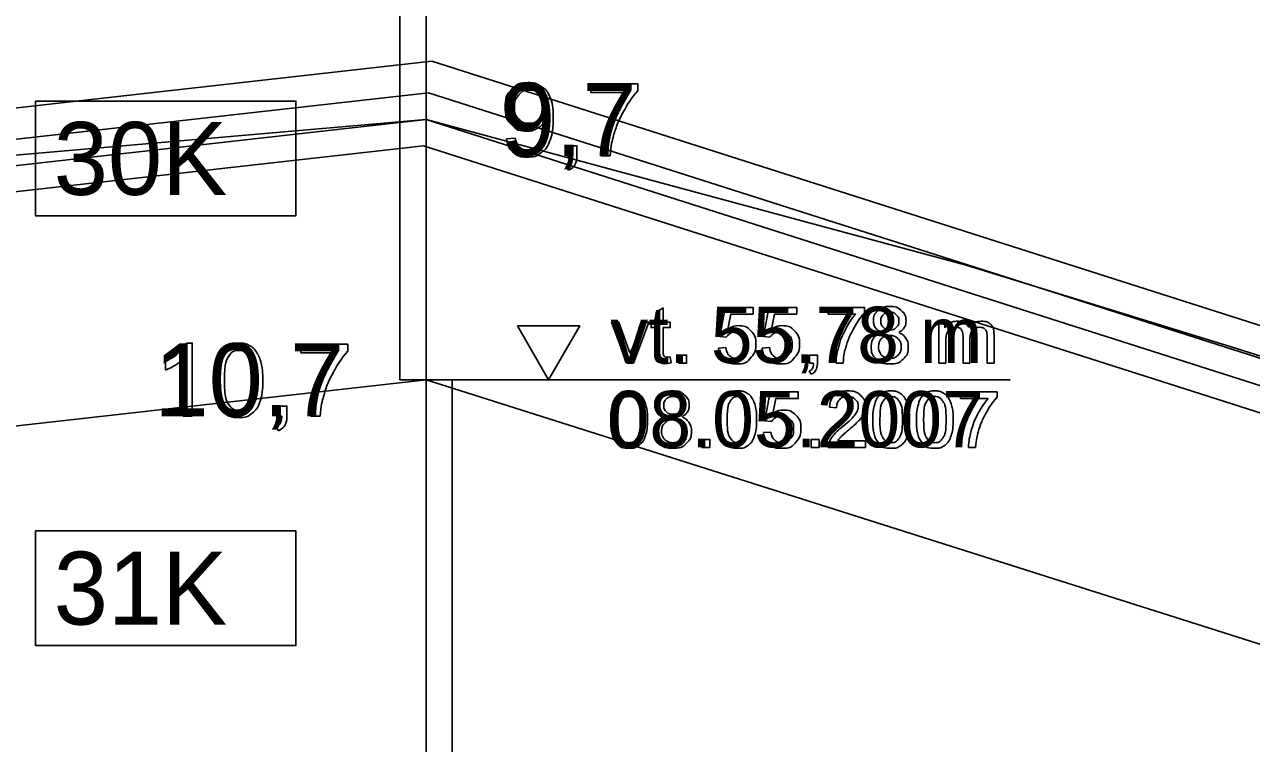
# Model space of a CAD drawing. Extents: x 532503 to 539665, y 6557663 to 6561526.
# Drawn here: x 537565.3 to 537659.6, y 6559713.7 to 6559768.9 of the extents above; entities that cross this region are included whole.
import ezdxf

# ---------------------------------------------------------------- set-up
doc = ezdxf.new("R2010")
doc.units = 0
for name, color, linetype in [('Default', 7, 'Continuous'), ('GEOLPUNKT', 7, 'Continuous'), ('illumineerimisjooned', 7, 'Continuous'), ('PIIR', 7, 'Continuous'), ('Plokid', 7, 'Continuous'), ('Proovid', 7, 'Continuous'), ('Veetase', 7, 'Continuous'), ('VORMISTUS', 7, 'Continuous')]:
    doc.layers.add(name, color=color, linetype=linetype)

msp = doc.modelspace()

# ---------------------------------------------------------------- linework, layer by layer
at = {"layer": 'Default'}
msp.add_lwpolyline([(537470.797, 6559750.719), (537596.151, 6559761.605), (537596.151, 6559761.605), (537637.632, 6559750.405), (537658.003, 6559744.137), (537701.616, 6559730.405), (537705.428, 6559729.019), (537718.889, 6559723.97), (537747.422, 6559713.342), (537755.237, 6559710.405), (537786.086, 6559697.322), (537802.067, 6559690.405), (537824.659, 6559679.517), (537844.13, 6559670.405), (537875.247, 6559654.005), (537897.465, 6559668.251)], dxfattribs=at)
at = {"layer": 'GEOLPUNKT'}
msp.add_line((537596.151, 6559955.605), (537596.151, 6559687.605), dxfattribs=at)
at = {"layer": 'illumineerimisjooned'}
msp.add_lwpolyline([(537335.001, 6559734.244), (537596.352, 6559763.64), (537748.15, 6559715.209), (537873.247, 6559657.138)], dxfattribs=at)
at = {"layer": 'PIIR'}
msp.add_lwpolyline([(537333.001, 6559732.006), (537596.151, 6559761.605), (537747.422, 6559713.342), (537875.247, 6559654.005)], dxfattribs=at)
at = {"layer": 'Plokid'}
for points in [[(537337.401, 6559736.929), (537596.594, 6559766.082), (537749.023, 6559717.45), (537870.847, 6559660.898)], [(537337.401, 6559730.488), (537595.95, 6559759.57), (537746.694, 6559711.475), (537873.247, 6559652.728)]]:
    msp.add_lwpolyline(points, dxfattribs=at)
at = {"layer": 'Proovid'}
for points in [[(537596.151, 6559775.605), (537594.151, 6559775.605), (537594.151, 6559741.605), (537596.151, 6559741.605)], [(537566.151, 6559763.005), (537586.151, 6559763.005), (537586.151, 6559754.205), (537566.151, 6559754.205)], [(537596.151, 6559741.605), (537598.151, 6559741.605), (537598.151, 6559709.605), (537596.151, 6559709.605)], [(537566.151, 6559730.005), (537586.151, 6559730.005), (537586.151, 6559721.205), (537566.151, 6559721.205)]]:
    msp.add_lwpolyline(points, close=True, dxfattribs=at)
for points in [[(537608.804, 6559763.671), (537608.804, 6559764.332), (537612.428, 6559764.332), (537612.428, 6559763.797)], [(537611.544, 6559763.671), (537608.804, 6559763.671)], [(537602.337, 6559760.103), (537602.999, 6559760.162)], [(537606.956, 6559758.805), (537606.956, 6559759.586), (537607.737, 6559759.586), (537607.737, 6559758.805)], [(537607.344, 6559758.805), (537606.956, 6559758.805)], [(537610.293, 6559758.805), (537609.585, 6559758.805)], [(537607.101, 6559757.695), (537606.909, 6559757.99)], [(537577.753, 6559744.426), (537578.196, 6559744.426), (537578.196, 6559738.805)], [(537586.528, 6559743.671), (537586.528, 6559744.332), (537590.151, 6559744.332), (537590.151, 6559743.797)], [(537576.134, 6559742.357), (537576.134, 6559743.021)], [(537578.196, 6559738.805), (537577.509, 6559738.805), (537577.509, 6559743.185)], [(537589.268, 6559743.671), (537586.528, 6559743.671)], [(537584.679, 6559738.805), (537584.679, 6559739.586), (537585.461, 6559739.586), (537585.461, 6559738.805)], [(537585.068, 6559738.805), (537584.679, 6559738.805)], [(537588.017, 6559738.805), (537587.309, 6559738.805)], [(537584.825, 6559737.695), (537584.633, 6559737.99)]]:
    msp.add_lwpolyline(points, dxfattribs=at)
for points in [[(537602.999, 6559760.162), (537603.083, 6559759.695), (537603.319, 6559759.485), (537603.556, 6559759.275), (537603.926, 6559759.275), (537604.243, 6559759.275), (537604.482, 6559759.42), (537604.722, 6559759.565), (537604.873, 6559759.808), (537605.025, 6559760.051), (537605.128, 6559760.463), (537605.231, 6559760.876), (537605.231, 6559761.304), (537605.231, 6559761.35), (537605.227, 6559761.442), (537605.021, 6559761.113), (537604.664, 6559760.909), (537604.307, 6559760.704), (537603.891, 6559760.704), (537603.197, 6559760.704), (537602.716, 6559761.208), (537602.235, 6559761.712), (537602.235, 6559762.537), (537602.235, 6559763.388), (537602.737, 6559763.907), (537603.239, 6559764.426), (537603.994, 6559764.426), (537604.54, 6559764.426), (537604.992, 6559764.132), (537605.445, 6559763.838), (537605.679, 6559763.294), (537605.914, 6559762.75), (537605.914, 6559761.72), (537605.914, 6559760.647), (537605.681, 6559760.011), (537605.448, 6559759.375), (537604.988, 6559759.043), (537604.529, 6559758.711), (537603.91, 6559758.711), (537603.253, 6559758.711), (537602.837, 6559759.076), (537602.421, 6559759.441), (537602.337, 6559760.103)], [(537605.15, 6559762.571), (537605.15, 6559763.163), (537604.837, 6559763.511), (537604.523, 6559763.859), (537604.079, 6559763.859), (537603.62, 6559763.859), (537603.282, 6559763.484), (537602.943, 6559763.11), (537602.943, 6559762.514), (537602.943, 6559761.979), (537603.264, 6559761.645), (537603.585, 6559761.31), (537604.06, 6559761.31), (537604.537, 6559761.31), (537604.843, 6559761.645), (537605.15, 6559761.979), (537605.15, 6559762.571)], [(537612.428, 6559763.797), (537611.893, 6559763.228), (537611.368, 6559762.284), (537610.843, 6559761.341), (537610.557, 6559760.344), (537610.351, 6559759.641), (537610.293, 6559758.805)], [(537609.585, 6559758.805), (537609.596, 6559759.466), (537609.845, 6559760.401), (537610.093, 6559761.337), (537610.557, 6559762.206), (537611.021, 6559763.075), (537611.544, 6559763.671)], [(537606.909, 6559757.99), (537607.127, 6559758.085), (537607.23, 6559758.271), (537607.333, 6559758.457), (537607.344, 6559758.805)], [(537607.737, 6559758.805), (537607.737, 6559758.373), (537607.584, 6559758.107), (537607.432, 6559757.841), (537607.101, 6559757.695)], [(537576.134, 6559743.021), (537576.711, 6559743.292), (537577.142, 6559743.678), (537577.574, 6559744.064), (537577.753, 6559744.426)], [(537579.959, 6559741.567), (537579.959, 6559742.559), (537580.163, 6559743.166), (537580.367, 6559743.772), (537580.77, 6559744.099), (537581.173, 6559744.426), (537581.783, 6559744.426), (537582.234, 6559744.426), (537582.575, 6559744.245), (537582.916, 6559744.064), (537583.136, 6559743.722), (537583.356, 6559743.38), (537583.482, 6559742.89), (537583.608, 6559742.399), (537583.608, 6559741.567), (537583.608, 6559740.582), (537583.406, 6559739.976), (537583.204, 6559739.369), (537582.801, 6559739.04), (537582.398, 6559738.711), (537581.783, 6559738.711), (537580.974, 6559738.711), (537580.512, 6559739.289), (537579.959, 6559739.99), (537579.959, 6559741.567)], [(537577.509, 6559743.185), (537577.261, 6559742.948), (537576.858, 6559742.712), (537576.455, 6559742.475), (537576.134, 6559742.357)], [(537580.667, 6559741.567), (537580.667, 6559740.185), (537580.989, 6559739.73), (537581.311, 6559739.275), (537581.783, 6559739.275), (537582.256, 6559739.275), (537582.578, 6559739.732), (537582.9, 6559740.189), (537582.9, 6559741.567), (537582.9, 6559742.949), (537582.578, 6559743.404), (537582.257, 6559743.859), (537581.776, 6559743.859), (537581.303, 6559743.859), (537581.02, 6559743.458), (537580.667, 6559742.946), (537580.667, 6559741.567)], [(537587.309, 6559738.805), (537587.32, 6559739.466), (537587.568, 6559740.401), (537587.817, 6559741.337), (537588.281, 6559742.206), (537588.745, 6559743.075), (537589.268, 6559743.671)], [(537590.151, 6559743.797), (537589.617, 6559743.228), (537589.092, 6559742.284), (537588.567, 6559741.341), (537588.281, 6559740.344), (537588.075, 6559739.641), (537588.017, 6559738.805)], [(537584.633, 6559737.99), (537584.85, 6559738.085), (537584.953, 6559738.271), (537585.057, 6559738.457), (537585.068, 6559738.805)], [(537585.461, 6559738.805), (537585.461, 6559738.373), (537585.308, 6559738.107), (537585.156, 6559737.841), (537584.825, 6559737.695)]]:
    msp.add_open_spline(points, degree=3, dxfattribs=at)
at = {"layer": 'Veetase'}
msp.add_lwpolyline([(537897.465, 6559630.11), (537875.247, 6559634.005), (537737.03, 6559696.96), (537596.151, 6559741.605), (537333.001, 6559712.005), (537303.908, 6559709.887)], dxfattribs=at)
at = {"layer": 'VORMISTUS'}
msp.add_line((537596.151, 6559741.605), (537641.024, 6559741.605), dxfattribs=at)
for points in [[(537613.835, 6559743.812), (537613.835, 6559745.616), (537613.443, 6559745.616), (537613.443, 6559746.027), (537613.835, 6559746.027), (537613.835, 6559746.802), (537614.365, 6559747.121), (537614.365, 6559746.027), (537614.895, 6559746.027), (537614.895, 6559745.616), (537614.365, 6559745.616), (537614.365, 6559743.781)], [(537619.212, 6559744.875), (537618.715, 6559744.941), (537619.133, 6559747.16), (537621.28, 6559747.16), (537621.28, 6559746.653), (537619.557, 6559746.653), (537619.324, 6559745.493)], [(537622.567, 6559744.875), (537622.07, 6559744.941), (537622.488, 6559747.16), (537624.635, 6559747.16), (537624.635, 6559746.653), (537622.912, 6559746.653), (537622.679, 6559745.493)], [(537627.042, 6559746.65), (537627.042, 6559747.16), (537629.837, 6559747.16), (537629.837, 6559746.747)], [(537611.583, 6559742.896), (537610.397, 6559746.027), (537610.957, 6559746.027), (537611.628, 6559744.152)], [(537612.025, 6559744.117), (537612.72, 6559746.027), (537613.265, 6559746.027), (537612.081, 6559742.896), (537611.583, 6559742.896)], [(537629.156, 6559746.65), (537627.042, 6559746.65)], [(537635.54, 6559742.896), (537635.54, 6559746.027), (537636.014, 6559746.027), (537636.014, 6559745.585)], [(537637.93, 6559744.714), (537637.93, 6559742.896), (537637.4, 6559742.896), (537637.4, 6559744.929)], [(537639.784, 6559745.044), (537639.784, 6559742.896), (537639.254, 6559742.896), (537639.254, 6559744.867)], [(537618.619, 6559744.029), (537619.176, 6559744.075)], [(537621.974, 6559744.029), (537622.531, 6559744.075)], [(537636.07, 6559744.519), (537636.07, 6559742.896), (537635.54, 6559742.896)], [(537614.895, 6559743.369), (537614.971, 6559742.9)], [(537615.563, 6559742.896), (537615.563, 6559743.499), (537616.166, 6559743.499), (537616.166, 6559742.896), (537615.563, 6559742.896)], [(537625.616, 6559742.896), (537625.616, 6559743.499), (537626.219, 6559743.499), (537626.219, 6559742.896)], [(537625.728, 6559742.04), (537625.58, 6559742.267)], [(537625.916, 6559742.896), (537625.616, 6559742.896)], [(537628.191, 6559742.896), (537627.644, 6559742.896)], [(537622.677, 6559738.395), (537622.18, 6559738.461), (537622.598, 6559740.68), (537624.745, 6559740.68), (537624.745, 6559740.173), (537623.022, 6559740.173), (537622.79, 6559739.013)], [(537637.218, 6559740.17), (537637.218, 6559740.68), (537640.013, 6559740.68), (537640.013, 6559740.267)], [(537627.692, 6559739.449), (537627.145, 6559739.505)], [(537639.332, 6559740.17), (537637.218, 6559740.17)], [(537622.085, 6559737.549), (537622.641, 6559737.595)], [(537617.35, 6559736.416), (537617.35, 6559737.019), (537617.952, 6559737.019), (537617.952, 6559736.416), (537617.35, 6559736.416)], [(537625.736, 6559736.416), (537625.736, 6559737.019), (537626.339, 6559737.019), (537626.339, 6559736.416), (537625.736, 6559736.416)], [(537629.901, 6559736.926), (537629.901, 6559736.416), (537627.047, 6559736.416)], [(537627.784, 6559736.926), (537629.901, 6559736.926)], [(537638.367, 6559736.416), (537637.82, 6559736.416)]]:
    msp.add_lwpolyline(points, dxfattribs=at)
msp.add_lwpolyline([(537605.567, 6559745.742), (537607.955, 6559745.742), (537605.567, 6559741.605), (537603.178, 6559745.742)], close=True, dxfattribs=at)
for points in [[(537631.181, 6559745.241), (537630.849, 6559745.361), (537630.689, 6559745.585), (537630.529, 6559745.808), (537630.529, 6559746.12), (537630.529, 6559746.591), (537630.867, 6559746.912), (537631.206, 6559747.232), (537631.768, 6559747.232), (537632.333, 6559747.232), (537632.677, 6559746.904), (537633.021, 6559746.576), (537633.021, 6559746.106), (537633.021, 6559745.805), (537632.863, 6559745.583), (537632.706, 6559745.361), (537632.384, 6559745.241), (537632.783, 6559745.111), (537632.991, 6559744.822), (537633.199, 6559744.533), (537633.199, 6559744.132), (537633.199, 6559743.578), (537632.807, 6559743.201), (537632.416, 6559742.824), (537631.777, 6559742.824), (537631.138, 6559742.824), (537630.746, 6559743.202), (537630.354, 6559743.581), (537630.354, 6559744.147), (537630.354, 6559744.569), (537630.569, 6559744.853), (537630.784, 6559745.137), (537631.181, 6559745.241)], [(537631.075, 6559746.139), (537631.075, 6559745.833), (537631.271, 6559745.639), (537631.466, 6559745.445), (537631.781, 6559745.445), (537632.087, 6559745.445), (537632.281, 6559745.637), (537632.475, 6559745.83), (537632.475, 6559746.109), (537632.475, 6559746.401), (537632.275, 6559746.599), (537632.075, 6559746.798), (537631.775, 6559746.798), (537631.472, 6559746.798), (537631.274, 6559746.604), (537631.075, 6559746.41), (537631.075, 6559746.139)], [(537627.644, 6559742.896), (537627.653, 6559743.406), (537627.845, 6559744.128), (537628.036, 6559744.849), (537628.394, 6559745.52), (537628.752, 6559746.19), (537629.156, 6559746.65)], [(537629.837, 6559746.747), (537629.425, 6559746.308), (537629.02, 6559745.58), (537628.615, 6559744.852), (537628.394, 6559744.083), (537628.235, 6559743.541), (537628.191, 6559742.896)], [(537636.014, 6559745.585), (537636.161, 6559745.816), (537636.406, 6559745.956), (537636.651, 6559746.097), (537636.963, 6559746.097), (537637.311, 6559746.097), (537637.534, 6559745.952), (537637.756, 6559745.807), (537637.848, 6559745.547), (537638.22, 6559746.097), (537638.816, 6559746.097), (537639.282, 6559746.097), (537639.533, 6559745.839), (537639.784, 6559745.581), (537639.784, 6559745.044)], [(537619.324, 6559745.493), (537619.713, 6559745.764), (537620.14, 6559745.764), (537620.706, 6559745.764), (537621.095, 6559745.372), (537621.484, 6559744.979), (537621.484, 6559744.363), (537621.484, 6559743.776), (537621.142, 6559743.349), (537620.726, 6559742.824), (537620.007, 6559742.824), (537619.418, 6559742.824), (537619.045, 6559743.154), (537618.672, 6559743.484), (537618.619, 6559744.029)], [(537619.176, 6559744.075), (537619.237, 6559743.668), (537619.462, 6559743.463), (537619.687, 6559743.258), (537620.007, 6559743.258), (537620.392, 6559743.258), (537620.657, 6559743.548), (537620.921, 6559743.837), (537620.921, 6559744.316), (537620.921, 6559744.771), (537620.667, 6559745.033), (537620.413, 6559745.296), (537619.998, 6559745.296), (537619.74, 6559745.296), (537619.535, 6559745.179), (537619.33, 6559745.062), (537619.212, 6559744.875)], [(537622.679, 6559745.493), (537623.068, 6559745.764), (537623.495, 6559745.764), (537624.061, 6559745.764), (537624.45, 6559745.372), (537624.839, 6559744.979), (537624.839, 6559744.363), (537624.839, 6559743.776), (537624.497, 6559743.349), (537624.082, 6559742.824), (537623.362, 6559742.824), (537622.773, 6559742.824), (537622.4, 6559743.154), (537622.027, 6559743.484), (537621.974, 6559744.029)], [(537622.531, 6559744.075), (537622.593, 6559743.668), (537622.817, 6559743.463), (537623.042, 6559743.258), (537623.362, 6559743.258), (537623.748, 6559743.258), (537624.012, 6559743.548), (537624.276, 6559743.837), (537624.276, 6559744.316), (537624.276, 6559744.771), (537624.022, 6559745.033), (537623.769, 6559745.296), (537623.354, 6559745.296), (537623.096, 6559745.296), (537622.89, 6559745.179), (537622.685, 6559745.062), (537622.567, 6559744.875)], [(537630.901, 6559744.143), (537630.901, 6559743.916), (537631.007, 6559743.704), (537631.113, 6559743.491), (537631.325, 6559743.375), (537631.537, 6559743.258), (537631.781, 6559743.258), (537632.161, 6559743.258), (537632.407, 6559743.503), (537632.652, 6559743.748), (537632.652, 6559744.125), (537632.652, 6559744.509), (537632.399, 6559744.759), (537632.146, 6559745.01), (537631.763, 6559745.01), (537631.389, 6559745.01), (537631.145, 6559744.762), (537630.901, 6559744.514), (537630.901, 6559744.143)], [(537637.4, 6559744.929), (537637.4, 6559745.282), (537637.27, 6559745.459), (537637.14, 6559745.636), (537636.845, 6559745.636), (537636.621, 6559745.636), (537636.431, 6559745.518), (537636.241, 6559745.4), (537636.155, 6559745.173), (537636.07, 6559744.946), (537636.07, 6559744.519)], [(537639.254, 6559744.867), (537639.254, 6559745.185), (537639.202, 6559745.325), (537639.151, 6559745.465), (537639.015, 6559745.55), (537638.879, 6559745.636), (537638.697, 6559745.636), (537638.366, 6559745.636), (537638.148, 6559745.416), (537637.93, 6559745.197), (537637.93, 6559744.714)], [(537611.628, 6559744.152), (537611.737, 6559743.848), (537611.828, 6559743.521), (537611.899, 6559743.769), (537612.025, 6559744.117)], [(537614.971, 6559742.9), (537614.747, 6559742.853), (537614.571, 6559742.853), (537614.282, 6559742.853), (537614.123, 6559742.945), (537613.964, 6559743.036), (537613.9, 6559743.185), (537613.835, 6559743.334), (537613.835, 6559743.812)], [(537614.365, 6559743.781), (537614.365, 6559743.554), (537614.393, 6559743.489), (537614.421, 6559743.424), (537614.484, 6559743.386), (537614.547, 6559743.347), (537614.664, 6559743.347), (537614.752, 6559743.347), (537614.895, 6559743.369)], [(537625.58, 6559742.267), (537625.748, 6559742.341), (537625.827, 6559742.484), (537625.907, 6559742.627), (537625.916, 6559742.896)], [(537626.219, 6559742.896), (537626.219, 6559742.562), (537626.101, 6559742.357), (537625.984, 6559742.152), (537625.728, 6559742.04)], [(537610.343, 6559738.547), (537610.343, 6559739.312), (537610.5, 6559739.78), (537610.658, 6559740.248), (537610.969, 6559740.5), (537611.279, 6559740.752), (537611.751, 6559740.752), (537612.098, 6559740.752), (537612.361, 6559740.613), (537612.624, 6559740.473), (537612.794, 6559740.209), (537612.964, 6559739.946), (537613.061, 6559739.567), (537613.158, 6559739.189), (537613.158, 6559738.547), (537613.158, 6559737.787), (537613.002, 6559737.319), (537612.846, 6559736.851), (537612.535, 6559736.598), (537612.225, 6559736.344), (537611.751, 6559736.344), (537611.126, 6559736.344), (537610.77, 6559736.79), (537610.343, 6559737.33), (537610.343, 6559738.547)], [(537610.889, 6559738.546), (537610.889, 6559737.481), (537611.138, 6559737.13), (537611.386, 6559736.778), (537611.751, 6559736.778), (537612.115, 6559736.778), (537612.363, 6559737.131), (537612.612, 6559737.484), (537612.612, 6559738.546), (537612.612, 6559739.613), (537612.364, 6559739.964), (537612.116, 6559740.315), (537611.745, 6559740.315), (537611.38, 6559740.315), (537611.162, 6559740.005), (537610.889, 6559739.61), (537610.889, 6559738.546)], [(537614.518, 6559738.761), (537614.186, 6559738.881), (537614.026, 6559739.105), (537613.866, 6559739.328), (537613.866, 6559739.64), (537613.866, 6559740.111), (537614.205, 6559740.432), (537614.543, 6559740.752), (537615.105, 6559740.752), (537615.67, 6559740.752), (537616.014, 6559740.424), (537616.359, 6559740.096), (537616.359, 6559739.626), (537616.359, 6559739.325), (537616.201, 6559739.103), (537616.043, 6559738.881), (537615.721, 6559738.761), (537616.12, 6559738.631), (537616.328, 6559738.342), (537616.536, 6559738.053), (537616.536, 6559737.652), (537616.536, 6559737.098), (537616.145, 6559736.721), (537615.753, 6559736.344), (537615.114, 6559736.344), (537614.475, 6559736.344), (537614.083, 6559736.722), (537613.692, 6559737.101), (537613.692, 6559737.667), (537613.692, 6559738.089), (537613.906, 6559738.373), (537614.121, 6559738.657), (537614.518, 6559738.761)], [(537614.413, 6559739.659), (537614.413, 6559739.353), (537614.608, 6559739.159), (537614.803, 6559738.965), (537615.118, 6559738.965), (537615.424, 6559738.965), (537615.618, 6559739.157), (537615.812, 6559739.35), (537615.812, 6559739.629), (537615.812, 6559739.921), (537615.612, 6559740.119), (537615.413, 6559740.318), (537615.112, 6559740.318), (537614.809, 6559740.318), (537614.611, 6559740.124), (537614.413, 6559739.93), (537614.413, 6559739.659)], [(537618.729, 6559738.547), (537618.729, 6559739.312), (537618.887, 6559739.78), (537619.044, 6559740.248), (537619.355, 6559740.5), (537619.666, 6559740.752), (537620.137, 6559740.752), (537620.484, 6559740.752), (537620.747, 6559740.613), (537621.01, 6559740.473), (537621.18, 6559740.209), (537621.35, 6559739.946), (537621.447, 6559739.567), (537621.545, 6559739.189), (537621.545, 6559738.547), (537621.545, 6559737.787), (537621.389, 6559737.319), (537621.232, 6559736.851), (537620.922, 6559736.598), (537620.611, 6559736.344), (537620.137, 6559736.344), (537619.513, 6559736.344), (537619.156, 6559736.79), (537618.729, 6559737.33), (537618.729, 6559738.547)], [(537619.276, 6559738.546), (537619.276, 6559737.481), (537619.524, 6559737.13), (537619.773, 6559736.778), (537620.137, 6559736.778), (537620.501, 6559736.778), (537620.75, 6559737.131), (537620.998, 6559737.484), (537620.998, 6559738.546), (537620.998, 6559739.613), (537620.75, 6559739.964), (537620.502, 6559740.315), (537620.131, 6559740.315), (537619.767, 6559740.315), (537619.548, 6559740.005), (537619.276, 6559739.61), (537619.276, 6559738.546)], [(537627.047, 6559736.416), (537627.041, 6559736.608), (537627.109, 6559736.785), (537627.218, 6559737.077), (537627.458, 6559737.36), (537627.699, 6559737.642), (537628.152, 6559738.013), (537628.855, 6559738.591), (537629.102, 6559738.928), (537629.348, 6559739.265), (537629.348, 6559739.567), (537629.348, 6559739.882), (537629.123, 6559740.098), (537628.898, 6559740.315), (537628.536, 6559740.315), (537628.154, 6559740.315), (537627.924, 6559740.085), (537627.695, 6559739.855), (537627.692, 6559739.449)], [(537627.145, 6559739.505), (537627.201, 6559740.114), (537627.567, 6559740.433), (537627.932, 6559740.752), (537628.548, 6559740.752), (537629.17, 6559740.752), (537629.532, 6559740.408), (537629.895, 6559740.063), (537629.895, 6559739.554), (537629.895, 6559739.295), (537629.789, 6559739.044), (537629.683, 6559738.794), (537629.437, 6559738.517), (537629.191, 6559738.24), (537628.621, 6559737.757), (537628.143, 6559737.357), (537628.008, 6559737.214), (537627.872, 6559737.071), (537627.784, 6559736.926)], [(537630.471, 6559738.547), (537630.471, 6559739.312), (537630.629, 6559739.78), (537630.786, 6559740.248), (537631.097, 6559740.5), (537631.408, 6559740.752), (537631.879, 6559740.752), (537632.226, 6559740.752), (537632.489, 6559740.613), (537632.752, 6559740.473), (537632.922, 6559740.209), (537633.092, 6559739.946), (537633.189, 6559739.567), (537633.286, 6559739.189), (537633.286, 6559738.547), (537633.286, 6559737.787), (537633.13, 6559737.319), (537632.974, 6559736.851), (537632.663, 6559736.598), (537632.353, 6559736.344), (537631.879, 6559736.344), (537631.254, 6559736.344), (537630.898, 6559736.79), (537630.471, 6559737.33), (537630.471, 6559738.547)], [(537631.018, 6559738.546), (537631.018, 6559737.481), (537631.266, 6559737.13), (537631.514, 6559736.778), (537631.879, 6559736.778), (537632.243, 6559736.778), (537632.491, 6559737.131), (537632.74, 6559737.484), (537632.74, 6559738.546), (537632.74, 6559739.613), (537632.492, 6559739.964), (537632.244, 6559740.315), (537631.873, 6559740.315), (537631.508, 6559740.315), (537631.29, 6559740.005), (537631.018, 6559739.61), (537631.018, 6559738.546)], [(537633.826, 6559738.547), (537633.826, 6559739.312), (537633.984, 6559739.78), (537634.141, 6559740.248), (537634.452, 6559740.5), (537634.763, 6559740.752), (537635.234, 6559740.752), (537635.581, 6559740.752), (537635.844, 6559740.613), (537636.107, 6559740.473), (537636.277, 6559740.209), (537636.447, 6559739.946), (537636.544, 6559739.567), (537636.642, 6559739.189), (537636.642, 6559738.547), (537636.642, 6559737.787), (537636.485, 6559737.319), (537636.329, 6559736.851), (537636.019, 6559736.598), (537635.708, 6559736.344), (537635.234, 6559736.344), (537634.61, 6559736.344), (537634.253, 6559736.79), (537633.826, 6559737.33), (537633.826, 6559738.547)], [(537634.373, 6559738.546), (537634.373, 6559737.481), (537634.621, 6559737.13), (537634.87, 6559736.778), (537635.234, 6559736.778), (537635.598, 6559736.778), (537635.847, 6559737.131), (537636.095, 6559737.484), (537636.095, 6559738.546), (537636.095, 6559739.613), (537635.847, 6559739.964), (537635.599, 6559740.315), (537635.228, 6559740.315), (537634.864, 6559740.315), (537634.645, 6559740.005), (537634.373, 6559739.61), (537634.373, 6559738.546)], [(537640.013, 6559740.267), (537639.601, 6559739.828), (537639.196, 6559739.1), (537638.791, 6559738.372), (537638.57, 6559737.603), (537638.411, 6559737.061), (537638.367, 6559736.416)], [(537622.79, 6559739.013), (537623.178, 6559739.284), (537623.606, 6559739.284), (537624.171, 6559739.284), (537624.56, 6559738.892), (537624.949, 6559738.499), (537624.949, 6559737.883), (537624.949, 6559737.296), (537624.607, 6559736.869), (537624.192, 6559736.344), (537623.473, 6559736.344), (537622.883, 6559736.344), (537622.51, 6559736.674), (537622.138, 6559737.004), (537622.085, 6559737.549)], [(537637.82, 6559736.416), (537637.829, 6559736.926), (537638.021, 6559737.648), (537638.212, 6559738.369), (537638.57, 6559739.04), (537638.928, 6559739.71), (537639.332, 6559740.17)], [(537614.238, 6559737.663), (537614.238, 6559737.436), (537614.344, 6559737.224), (537614.451, 6559737.011), (537614.663, 6559736.895), (537614.875, 6559736.778), (537615.118, 6559736.778), (537615.499, 6559736.778), (537615.744, 6559737.023), (537615.99, 6559737.268), (537615.99, 6559737.645), (537615.99, 6559738.029), (537615.737, 6559738.279), (537615.484, 6559738.53), (537615.101, 6559738.53), (537614.726, 6559738.53), (537614.482, 6559738.282), (537614.238, 6559738.034), (537614.238, 6559737.663)], [(537622.641, 6559737.595), (537622.703, 6559737.188), (537622.928, 6559736.983), (537623.152, 6559736.778), (537623.472, 6559736.778), (537623.858, 6559736.778), (537624.122, 6559737.068), (537624.386, 6559737.357), (537624.386, 6559737.836), (537624.386, 6559738.291), (537624.133, 6559738.553), (537623.879, 6559738.816), (537623.464, 6559738.816), (537623.206, 6559738.816), (537623.001, 6559738.699), (537622.795, 6559738.582), (537622.677, 6559738.395)]]:
    msp.add_open_spline(points, degree=3, dxfattribs=at)

# ---------------------------------------------------------------- texts
at = {"layer": 'Proovid'}
for s, p in [('9,7', (537601.911, 6559758.805)), ('30K', (537567.551, 6559755.805)), ('10,7', (537575.285, 6559738.805)), ('31K', (537567.551, 6559722.805))]:
    msp.add_text(s, height=5.6, dxfattribs=at).set_placement(p)
at = {"layer": 'VORMISTUS'}
for s, p in [('vt. 55,78 m', (537610.322, 6559742.896)), ('08.05.2007', (537610.093, 6559736.416))]:
    msp.add_text(s, height=4.32, dxfattribs=at).set_placement(p)

doc.saveas('drawing.dxf')
